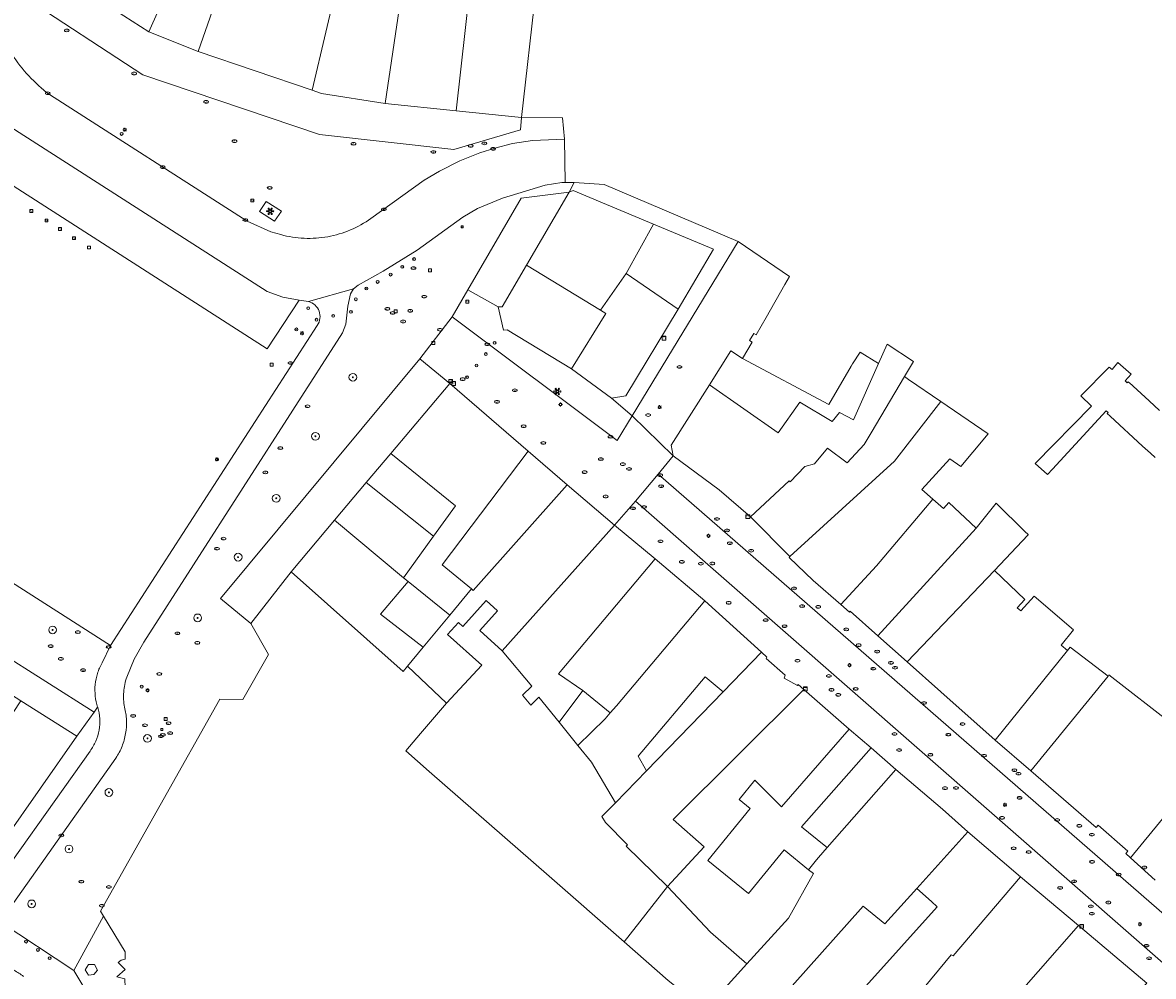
# Model space of a CAD drawing. Header units: metres. Extents: x 187916 to 189411, y 333285 to 334910.
# Tile 325 of 348: x 188938 to 189055, y 334299 to 334398. Entities that reach past the tile are written whole.
import ezdxf
from ezdxf.enums import TextEntityAlignment as Align

# ---------------------------------------------------------------- set-up
doc = ezdxf.new("R2010")
doc.units = ezdxf.units.M
for name, color, linetype, lineweight in [('B-WE-GR-BOOM-S', 253, 'Continuous', 15), ('B-WE-IE-KUNSTOBJECT-S', 253, 'Continuous', 15), ('B-WE-IE-MEUBILAIR-S', 253, 'Continuous', 15), ('B-WE-IE-TERREINAFSCHEIDING_KUNSTMATIG_HEKWERK-G', 253, 'IE-TERREINAFSCHEIDING_KUNSTMATIG-SO', 15), ('B-WE-OG-BEBOUWING-GV', 253, 'Continuous', 15), ('B-WE-OG-TERREIN_ERF-GV', 253, 'Continuous', 15), ('B-WE-VH-GESLOTENVERHARDING_BETON-GV', 253, 'Continuous', 15), ('B-WE-VH-OPENVERHARDING-GV', 253, 'Continuous', 15), ('B-WE-VH-OPENVERHARDING_BETONSTRAATSTEEN-GV', 253, 'Continuous', 15), ('B-WE-VH-OPENVERHARDING_SIERBESTRATING-GV', 253, 'Continuous', 15), ('B-WE-VH-OPENVERHARDING_STRAATBAKSTEEN-GV', 253, 'Continuous', 15)]:
    doc.layers.add(name, color=color, linetype=linetype, lineweight=lineweight)
doc.styles.add('NLCS-ISO', font='NLCS-ISO.ttf')
doc.linetypes.add('IE-TERREINAFSCHEIDING_KUNSTMATIG-SO', pattern='A,4,[82,NLCS.SHX,S=0.75,R=90,X=0,Y=0],4,-2', length=10)

# ---------------------------------------------------------------- blocks, each defined once
blk = doc.blocks.new('SIE-MEUBILAIR_BORD_LOCATIEPAAL-SO')
blk.add_lwpolyline([(-0.75, -0.75), (0.75, -0.75), (0.75, 0.75), (-0.75, 0.75)], close=True)
at = {"style": 'NLCS-ISO'}
blk.add_text('lp', height=0.75, dxfattribs=at).set_placement((0.01, 0.12), align=Align.MIDDLE_CENTER)
blk = doc.blocks.new('SIE-MEUBILAIR_BORD_VERKEER-SO')
blk.add_lwpolyline([(-0.5625, -0.5625), (0.5625, -0.5625), (0.5625, 0.5625), (-0.5625, 0.5625)], close=True)
at = {"style": 'NLCS-ISO'}
blk.add_text('vb', height=0.75, dxfattribs=at).set_placement((0, 0), align=Align.MIDDLE_CENTER)
blk = doc.blocks.new('SIE-MEUBILAIR_KAST_CAI-SO')
for points in [[(-1, 1), (1, 1), (1, 0.84), (-1, 0.84)], [(-1, 0.76), (1, 0.76), (1, -1), (-1, -1)]]:
    blk.add_lwpolyline(points, close=True)
at = {"style": 'NLCS-ISO'}
blk.add_text('cai', height=0.75, dxfattribs=at).set_placement((0, 0), align=Align.MIDDLE_CENTER)
blk = doc.blocks.new('SIE-MEUBILAIR_PAAL_LICHTMAST-SO')
for points in [[(-0.62, 0), (-1, 0)], [(-0.71, 0.71), (-0.44, 0.44)], [(0, 1), (0, 0.62)], [(0.44, 0.44), (0.71, 0.71)], [(1, 0), (0.62, 0)], [(-0.71, -0.71), (-0.44, -0.44)], [(0, -0.62), (0, -1)], [(0.44, -0.44), (0.71, -0.71)]]:
    blk.add_lwpolyline(points)
blk.add_circle((0, 0), 0.5)
blk = doc.blocks.new('SIE-MEUBILAIR_PAAL_AFSLUITPAAL-SO')
blk.add_circle((0, 0), 0.75)
at = {"style": 'NLCS-ISO'}
blk.add_text('af', height=0.75, dxfattribs=at).set_placement((0, 0.05), align=Align.MIDDLE_CENTER)
blk = doc.blocks.new('SIE-MEUBILAIR_PUT_BRANDKRAAN-SO')
blk.add_ellipse((0, 0), major_axis=(1.25, 0), ratio=0.54)
at = {"style": 'NLCS-ISO'}
blk.add_text('bk', height=0.75, dxfattribs=at).set_placement((0.03, 0), align=Align.MIDDLE_CENTER)
blk = doc.blocks.new('SIE-MEUBILAIR_PUT_KOLK-SO')
blk.add_ellipse((0, 0), major_axis=(1.25, 0), ratio=0.54)
at = {"style": 'NLCS-ISO'}
blk.add_text('klk', height=0.75, dxfattribs=at).set_placement((0.03, 0), align=Align.MIDDLE_CENTER)
blk = doc.blocks.new('SIE-MEUBILAIR_PUT_WATERLEIDINGPUT-SO')
blk.add_ellipse((0, 0), major_axis=(1.25, 0), ratio=0.54)
at = {"style": 'NLCS-ISO'}
blk.add_text('wl', height=0.75, dxfattribs=at).set_placement((-0.14, 0), align=Align.MIDDLE_CENTER)
blk = doc.blocks.new('SIE-MEUBILAIR_PUT_RIOOLPUT-SO')
blk.add_ellipse((0, 0), major_axis=(1.25, 0), ratio=0.54)
at = {"style": 'NLCS-ISO'}
blk.add_text('ri', height=0.75, dxfattribs=at).set_placement((-0.04, 0.07), align=Align.MIDDLE_CENTER)
blk = doc.blocks.new('SIE-MEUBILAIR_SENSOR_CAMERA-SO')
for p, q in [((1, 0.5), (-1, 0.5)), ((-1, 0.5), (-1, -1.125)), ((1, -1.125), (1, 0.5))]:
    blk.add_line(p, q)
for centre, start, end in [((-0.75, -1.0625), 36.8698976, 143.1301024), ((-0.75, -1.1875), 36.8698976, 143.1301024), ((-0.75, -1.3125), 36.8698976, 143.1301024), ((-0.25, -0.6875), 216.8698976, 323.1301024), ((-0.25, -0.8125), 216.8698976, 323.1301024), ((-0.25, -0.9375), 216.8698976, 323.1301024), ((0.25, -1.0625), 36.8698976, 143.1301024), ((0.25, -1.1875), 36.8698976, 143.1301024), ((0.25, -1.3125), 36.8698976, 143.1301024), ((0.75, -0.6875), 216.8698976, 323.1301024), ((0.75, -0.8125), 216.8698976, 323.1301024), ((0.75, -0.9375), 216.8698976, 323.1301024)]:
    blk.add_arc(centre, 0.3125, start, end)
at = {"style": 'NLCS-ISO'}
blk.add_text('cam', height=0.75, dxfattribs=at).set_placement((0, 0), align=Align.MIDDLE_CENTER)
blk = doc.blocks.new('SIE-KUNSTOBJECT-SO')
at = {"flags": 128}
blk.add_lwpolyline([(0.27, -0.73, 0.700208), (-0.27, -0.73), (-0.56, -1.53, -1), (-1.05, -1.25), (-0.5, -0.6, 0.700208), (-0.77, -0.13), (-1.6, -0.28, -1), (-1.6, 0.28), (-0.77, 0.13, 0.700208), (-0.5, 0.6), (-1.05, 1.25, -1), (-0.56, 1.53), (-0.27, 0.73, 0.700208), (0.27, 0.73), (0.56, 1.53, -1), (1.05, 1.25), (0.5, 0.6, 0.700208), (0.77, 0.13), (1.6, 0.28, -1), (1.6, -0.28), (0.77, -0.13, 0.700208), (0.5, -0.6), (1.05, -1.25, -1), (0.56, -1.53)], format="xyb", close=True, dxfattribs=at)
blk = doc.blocks.new('SGR-BOOM_GBKN-SO')
at = {"linetype": 'ByBlock', "lineweight": 18}
h = blk.add_hatch(color=0, dxfattribs=at)
h.dxf.hatch_style = 1
edge = h.paths.add_edge_path()
edge.add_arc((0, 0), 0.25, 0, 360)
at = {"color": 0, "linetype": 'ByBlock', "lineweight": 18}
for radius in [2, 0.25]:
    blk.add_circle((0, 0), radius, dxfattribs=at)
at = {"color": 0, "linetype": 'ByBlock', "lineweight": 18, "style": 'NLCS-ISO'}
blk.add_attdef('SOORT', (2.5, 0), '', height=1.5, dxfattribs=at)
blk = doc.blocks.new('DTM')
at = {"layer": 'B-WE-IE-TERREINAFSCHEIDING_KUNSTMATIG_HEKWERK-G', "ltscale": 0.2, "flags": 128}
blk.add_lwpolyline([(188993.274, 334325.249), (188995.229, 334322.83)], dxfattribs=at)
at = {"layer": 'B-WE-OG-BEBOUWING-GV', "ltscale": 0.2, "flags": 128}
for points in [[(188974.198, 334420.64), (188974.381, 334421.273), (188973.568, 334421.493), (188975.543, 334425.102), (188976.635, 334427.097), (188978.147, 334429.846), (188973.285, 334432.588), (188971.744, 334429.844), (188970.619, 334427.842), (188969.603, 334426.101), (188962.72, 334414.307), (188955.883, 334394.728), (188967.693, 334390.725), (188973.374, 334414.793), (188971.608, 334415.422)], [(188980.844, 334419.92), (188980.692, 334419.464), (188979.766, 334416.693), (188977.21, 334405.479), (188977.651, 334405.449), (188975.25, 334389.342), (188982.603, 334388.59), (188985.019, 334410.193), (188986.918, 334410.434), (188987.419, 334414.527), (188987.587, 334415.981), (188985.788, 334416.086), (188986.741, 334417.657), (188990.44, 334423.755), (188992.659, 334427.335), (188987.442, 334430.567), (188985.416, 334427.298)], [(188961.727, 334421.453), (188957.912, 334413.203), (188956.171, 334409.444), (188956.374, 334409.354), (188950.774, 334396.791), (188955.883, 334394.728), (188962.72, 334414.307), (188969.603, 334426.101), (188965.306, 334428.53), (188963.397, 334425.063)], [(188945.588, 334400.133), (188950.774, 334396.791), (188956.374, 334409.354), (188956.171, 334409.444), (188957.912, 334413.203), (188961.727, 334421.453), (188959.604, 334422.614), (188960.914, 334425.232), (188957.32, 334426.98), (188954.078, 334421.656), (188956.869, 334420.189), (188954.358, 334415.571)], [(188975.25, 334389.342), (188977.651, 334405.449), (188977.21, 334405.479), (188979.766, 334416.693), (188980.692, 334419.464), (188980.844, 334419.92), (188979.889, 334418.727), (188979.396, 334416.933), (188974.921, 334417.992), (188975.421, 334420.252), (188974.198, 334420.64), (188971.608, 334415.422), (188973.374, 334414.793), (188967.693, 334390.725), (188968.648, 334390.401)], [(188986.918, 334410.434), (188985.019, 334410.193), (188982.603, 334388.59), (188989.387, 334387.897), (188990.878, 334401.044), (188991.309, 334405.253), (188990.732, 334410.922)], [(189003.04, 334376.856), (188998.181, 334378.889), (188994.719, 334380.338), (188994.315, 334380.154), (188989.906, 334372.596), (188997.55, 334367.927), (189000.228, 334371.737)], [(188989.906, 334372.596), (188987.392, 334368.286), (188986.967, 334368.268), (188987.507, 334365.849), (188987.89, 334365.888), (188994.545, 334361.87), (188998.113, 334367.583), (188997.55, 334367.927)], [(188998.706, 334358.806), (189000.187, 334359.05), (189005.599, 334368.038), (189000.228, 334371.737), (188997.55, 334367.927), (188998.113, 334367.583), (188994.545, 334361.87)], [(189029.05, 334361.049), (189029.976, 334362.612), (189027.261, 334364.415), (189026.361, 334362.397), (189023.779, 334356.582), (189022.332, 334357.329), (189021.565, 334356.396), (189018.207, 334358.399), (189015.964, 334355.23), (189008.84, 334360.188), (189004.895, 334353.953), (189005.107, 334352.833), (189009.858, 334349.313), (189013.09, 334346.534), (189017.106, 334350.25), (189017.222, 334350.136), (189018.714, 334351.749), (189019.743, 334352.016), (189021.078, 334353.635), (189023.096, 334352.116), (189024.88, 334354.009), (189025.605, 334355.231)], [(189026.361, 334362.397), (189024.474, 334363.585), (189023.658, 334362.361), (189023.532, 334362.145), (189021.221, 334358.172), (189012.285, 334362.917), (189011.063, 334363.737), (189008.84, 334360.188), (189015.964, 334355.23), (189018.207, 334358.399), (189021.565, 334356.396), (189022.332, 334357.329), (189023.779, 334356.582)], [(189032.807, 334358.481), (189029.474, 334360.761), (189029.05, 334361.049), (189025.605, 334355.231), (189024.88, 334354.009), (189023.096, 334352.116), (189021.078, 334353.635), (189019.743, 334352.016), (189018.714, 334351.749), (189017.222, 334350.136), (189017.106, 334350.25), (189013.09, 334346.534), (189017.166, 334342.424), (189028.026, 334352.28)], [(188977.629, 334339.831), (188981.944, 334336.334), (188984.199, 334339.056), (188981.178, 334341.557), (188990.08, 334353.336), (188981.961, 334360.351), (188975.847, 334353.104), (188982.533, 334347.66), (188980.277, 334344.534), (188977.156, 334340.213)], [(189032.807, 334358.481), (189028.026, 334352.28), (189017.166, 334342.424), (189017.12, 334342.329), (189019.581, 334339.944), (189022.444, 334337.435), (189026.166, 334341.434), (189031.981, 334348.369), (189030.844, 334349.36), (189033.757, 334352.544), (189034.898, 334351.733), (189036.132, 334353.218), (189037.716, 334355.124)], [(188980.277, 334344.534), (188982.533, 334347.66), (188975.847, 334353.104), (188973.298, 334350.073)], [(188984.199, 334339.056), (188984.385, 334338.903), (188994.114, 334349.851), (188990.08, 334353.336), (188981.178, 334341.557)], [(188973.298, 334350.073), (188970.02, 334346.173), (188977.156, 334340.213), (188980.277, 334344.534)], [(188977.574, 334331.051), (188981.596, 334327.223), (188985.285, 334331.143), (188981.726, 334334.336), (188982.849, 334335.596), (188983.31, 334335.174), (188985.707, 334337.862), (188986.889, 334336.777), (188985.081, 334334.749), (188987.375, 334332.645), (188999.016, 334345.664), (188994.114, 334349.851), (188984.385, 334338.903), (188984.199, 334339.056), (188981.944, 334336.334), (188979.198, 334333.016)], [(189026.304, 334334.185), (189036.461, 334345.337), (189033.635, 334348.025), (189033.086, 334347.405), (189031.981, 334348.369), (189026.166, 334341.434), (189022.444, 334337.435), (189023.346, 334336.644), (189023.431, 334336.742)], [(189026.304, 334334.185), (189029.318, 334331.502), (189038.383, 334340.951), (189041.825, 334344.621), (189041.87, 334344.669), (189041.847, 334344.692), (189041.511, 334345.022), (189038.558, 334347.931), (189036.461, 334345.337)], [(188977.574, 334331.051), (188979.198, 334333.016), (188974.771, 334336.448), (188977.629, 334339.831), (188977.156, 334340.213), (188970.02, 334346.173), (188965.534, 334340.835), (188977.112, 334330.494)], [(188999.016, 334345.664), (188987.375, 334332.645), (188990.455, 334328.997), (188989.476, 334328.043), (188990.343, 334327.017), (188991.184, 334327.837), (188993.274, 334325.249), (188995.737, 334328.543), (188993.203, 334330.269), (189003.214, 334342.177)], [(188995.737, 334328.543), (188998.58, 334326.204), (188999.211, 334326.954), (189008.375, 334337.835), (189003.214, 334342.177), (188993.203, 334330.269)], [(189029.318, 334331.502), (189032.808, 334328.396), (189038.449, 334323.375), (189045.949, 334332.673), (189045.263, 334333.223), (189046.552, 334334.804), (189042.479, 334338.305), (189041.111, 334336.786), (189040.73, 334337.099), (189041.533, 334337.955), (189038.383, 334340.951)], [(188999.129, 334316.913), (189002.319, 334320.205), (189001.455, 334321.733), (189008.413, 334329.957), (189010.254, 334328.394), (189014.238, 334332.505), (189008.375, 334337.835), (188999.211, 334326.954), (188998.58, 334326.204), (188998.059, 334325.584), (188995.229, 334322.83), (188996.631, 334321.114)], [(189038.449, 334323.375), (189042.152, 334320.21), (189050.132, 334330.01), (189046.225, 334333.03), (189045.949, 334332.673)], [(189010.254, 334328.394), (189002.319, 334320.205), (188999.129, 334316.913), (188997.691, 334315.481), (188998.064, 334314.854), (189000.363, 334312.545), (189000.214, 334312.397), (189004.509, 334308.243), (189008.284, 334312.344), (189005.105, 334315.169), (189018.629, 334328.637), (189018.04, 334329.145), (189017.961, 334329.058), (189016.596, 334329.813), (189016.689, 334330.114), (189014.729, 334331.845), (189014.807, 334331.986), (189014.238, 334332.505)], [(189042.152, 334320.21), (189048.903, 334314.35), (189049.099, 334314.576), (189052.168, 334311.9), (189051.964, 334311.655), (189052.47, 334311.213), (189056.57, 334316.192), (189057.291, 334317.071), (189061.101, 334321.769), (189060.621, 334322.162), (189063.066, 334325.67), (189063.013, 334325.963), (189059.734, 334328.386), (189059.703, 334328.349), (189056.894, 334324.993), (189050.234, 334330.141), (189050.132, 334330.01)], [(189018.629, 334328.637), (189005.105, 334315.169), (189008.284, 334312.344), (189004.509, 334308.243), (189008.97, 334303.485), (189012.734, 334300.214), (189017.051, 334304.934), (189019.626, 334309.569), (189019.101, 334309.963), (189016.58, 334312.013), (189012.902, 334307.49), (189008.681, 334310.921), (189013.065, 334316.314), (189011.917, 334317.248), (189013.544, 334319.25), (189016.317, 334316.479), (189023.336, 334324.537)], [(188930.402, 334316.68), (188935.786, 334313.031), (188943.337, 334323.815), (188937.526, 334327.468), (188933.075, 334320.729)], [(189021.037, 334312.257), (189028.157, 334320.338), (189025.583, 334322.58), (189018.382, 334314.415), (189020.73, 334312.506)], [(189030.324, 334308.036), (189031.842, 334306.67), (189032.449, 334306.124), (189021.347, 334293.789), (189019.527, 334296.038), (189013.858, 334289.764), (189019.431, 334284.087), (189024.851, 334290.194), (189033.895, 334301.155), (189034.08, 334301.029), (189041.084, 334309.243), (189035.605, 334313.906)], [(189019.431, 334284.087), (189013.325, 334277.206), (189007.703, 334270.872), (189009.541, 334268.998), (189014.198, 334264.25), (189014.595, 334263.846), (189015.354, 334263.072), (189015.614, 334262.817), (189028.484, 334276.865), (189026.046, 334279.137), (189035.69, 334290.946), (189037.43, 334293.077), (189038.735, 334294.674), (189047.071, 334304.179), (189041.084, 334309.243), (189034.08, 334301.029), (189033.895, 334301.155), (189024.851, 334290.194)], [(189004.509, 334308.243), (188999.999, 334302.495), (189004.583, 334298.484), (189008.227, 334295.603), (189008.389, 334295.472), (189010.242, 334297.314), (189010.162, 334297.401), (189012.734, 334300.214), (189008.97, 334303.485)], [(189047.071, 334304.179), (189038.735, 334294.674), (189045.067, 334288.655), (189045.52, 334289.131), (189054.139, 334298.2)], [(188945.15, 334300.15), (188944.523, 334300.15), (188944.197, 334299.606), (188944.516, 334299.055), (188945.086, 334299.121), (188945.469, 334299.577)]]:
    blk.add_lwpolyline(points, close=True, dxfattribs=at)
for points in [[(189004.583, 334298.484), (188999.999, 334302.495), (188992.234, 334309.291), (188979.816, 334320.152), (188977.387, 334322.267), (188978.915, 334324.066), (188981.596, 334327.223), (188977.574, 334331.051), (188977.112, 334330.494), (188965.534, 334340.835), (188961.338, 334335.482), (188963.158, 334332.272), (188960.5, 334327.591), (188958.141, 334327.636), (188945.776, 334305.683), (188946.091, 334305.164), (188948.332, 334301.472), (188948.344, 334300.697), (188947.91, 334300.588), (188947.601, 334300.358), (188948.324, 334299.627), (188947.469, 334298.873)], [(189017.422, 334297.924), (189024.76, 334306.199), (189027.009, 334304.351), (189030.324, 334308.036), (189035.605, 334313.906), (189032.988, 334316.251), (189028.157, 334320.338), (189021.037, 334312.257), (189020.13, 334311.228), (189019.93, 334310.976), (189019.101, 334309.963), (189019.626, 334309.569), (189017.051, 334304.934), (189012.734, 334300.214), (189010.162, 334297.401)]]:
    blk.add_lwpolyline(points, dxfattribs=at)
at = {"layer": 'B-WE-OG-TERREIN_ERF-GV', "ltscale": 0.2, "flags": 128}
for points in [[(188977.629, 334339.831), (188974.771, 334336.448), (188979.198, 334333.016), (188981.944, 334336.334)], [(188995.229, 334322.83), (188993.274, 334325.249), (188991.184, 334327.837), (188990.343, 334327.017), (188989.476, 334328.043), (188990.455, 334328.997), (188987.375, 334332.645), (188985.081, 334334.749), (188986.889, 334336.777), (188985.707, 334337.862), (188983.31, 334335.174), (188982.849, 334335.596), (188981.726, 334334.336), (188985.285, 334331.143), (188981.596, 334327.223), (188978.915, 334324.066), (188977.387, 334322.267), (188979.816, 334320.152), (188992.234, 334309.291), (188999.999, 334302.495), (189004.509, 334308.243), (189000.214, 334312.397), (189000.363, 334312.545), (188998.064, 334314.854), (188997.691, 334315.481), (188999.129, 334316.913), (188996.631, 334321.114)], [(189002.319, 334320.205), (189010.254, 334328.394), (189008.413, 334329.957), (189001.455, 334321.733)], [(188993.274, 334325.249), (188995.229, 334322.83), (188998.059, 334325.584), (188998.58, 334326.204), (188995.737, 334328.543)], [(189021.037, 334312.257), (189020.73, 334312.506), (189018.382, 334314.415), (189025.583, 334322.58), (189023.336, 334324.537), (189016.317, 334316.479), (189013.544, 334319.25), (189011.917, 334317.248), (189013.065, 334316.314), (189008.681, 334310.921), (189012.902, 334307.49), (189016.58, 334312.013), (189019.101, 334309.963), (189019.93, 334310.976), (189020.13, 334311.228)], [(189019.527, 334296.038), (189021.347, 334293.789), (189032.449, 334306.124), (189031.842, 334306.67), (189030.324, 334308.036), (189027.009, 334304.351), (189024.76, 334306.199), (189017.422, 334297.924)], [(188946.253, 334294.112), (188948.343, 334297.761), (188948.282, 334298.649), (188947.469, 334298.873), (188948.324, 334299.627), (188947.601, 334300.358), (188947.91, 334300.588), (188948.344, 334300.697), (188948.332, 334301.472), (188946.091, 334305.164), (188942.993, 334299.539)], [(188944.197, 334299.606), (188944.523, 334300.15), (188945.15, 334300.15), (188945.469, 334299.577), (188945.086, 334299.121), (188944.516, 334299.055)]]:
    blk.add_lwpolyline(points, close=True, dxfattribs=at)
at = {"layer": 'B-WE-VH-GESLOTENVERHARDING_BETON-GV', "ltscale": 0.2, "flags": 128}
blk.add_lwpolyline([(188962.244, 334378.151), (188963.809, 334377.148), (188964.508, 334378.183), (188962.943, 334379.186)], close=True, dxfattribs=at)
at = {"layer": 'B-WE-VH-OPENVERHARDING-GV', "ltscale": 0.2, "flags": 128}
for points in [[(188938.354, 334392.205, -0.0412559), (188936.583, 334394.458)], [(188940.474, 334390.275, -0.0414829), (188938.354, 334392.205)], [(188973.786, 334377.44, -0.055528), (188971.655, 334376.244)], [(188966.874, 334375.384, -0.0554882), (188964.459, 334375.762)], [(188969.312, 334375.547, -0.0553453), (188966.874, 334375.384)], [(188971.655, 334376.244, -0.0559147), (188969.312, 334375.547)], [(188936.819, 334299.546, -0.0382457), (188937.811, 334298.916)]]:
    blk.add_lwpolyline(points, format="xyb", dxfattribs=at)
for points in [[(188932.774, 334389.23), (188963.052, 334369.889), (188964.663, 334369.289), (188966.352, 334368.972), (188967.323, 334368.833), (188971.993, 334370.147), (188972.47, 334370.52), (188975.059, 334371.975), (188978.557, 334374.16), (188983.299, 334377.568), (188984.811, 334378.466), (188987.4, 334379.554), (188991.818, 334380.896), (188993.555, 334381.167), (188993.899, 334381.159), (188993.823, 334385.662)], [(188964.459, 334375.762), (188963.409, 334376.046), (188960.95, 334377.153), (188940.474, 334390.275)], [(188993.823, 334385.662), (188990.525, 334385.521), (188988.457, 334385.188), (188986.612, 334384.725), (188985.049, 334384.229), (188982.998, 334383.4), (188980.871, 334382.349), (188979.285, 334381.421), (188973.786, 334377.44)], [(188959.675, 334264.249), (188961.386, 334264.687), (188962.815, 334265.052), (188945.911, 334293.587), (188946.253, 334294.112), (188942.993, 334299.539), (188935.375, 334304.554), (188934.7, 334303.598)]]:
    blk.add_lwpolyline(points, dxfattribs=at)
blk.add_lwpolyline([(189001.204, 334348.135), (189075.286, 334283.274), (189078.035, 334286.079), (189003.534, 334350.94)], close=True, dxfattribs=at)
at = {"layer": 'B-WE-VH-OPENVERHARDING_BETONSTRAATSTEEN-GV', "ltscale": 0.2, "flags": 128}
for points in [[(188948.484, 334329.916), (188949.276, 334331.767), (188950.246, 334333.531), (188970.844, 334365.606), (188971.19, 334366.478), (188971.388, 334368.351), (188971.662, 334369.64), (188971.993, 334370.147), (188967.323, 334368.833)], [(188968.23, 334366.365), (188946.813, 334333.2), (188945.933, 334331.4)], [(188945.474, 334326.808), (188945.478, 334326.797), (188945.482, 334326.785)], [(188944.688, 334322.265), (188932.906, 334305.661), (188932.529, 334305.129), (188934.7, 334303.598), (188935.375, 334304.554), (188947.363, 334321.537)]]:
    blk.add_lwpolyline(points, dxfattribs=at)
for points in [[(188967.323, 334368.833, -0.1209407), (188967.991, 334368.466)], [(188967.991, 334368.466, -0.1209946), (188968.415, 334367.834)], [(188968.501, 334367.077, -0.1192174), (188968.23, 334366.365)], [(188968.415, 334367.834, -0.1216137), (188968.501, 334367.077)], [(188945.933, 334331.4, 0.0515072), (188945.461, 334330.307)], [(188945.461, 334330.307, 0.051542), (188945.223, 334329.14)], [(188948.28, 334329.156, -0.0314333), (188948.484, 334329.916)], [(188945.223, 334329.14, 0.0512206), (188945.23, 334327.949)], [(188948.17, 334327.591, -0.0318053), (188948.175, 334328.377)], [(188948.175, 334328.377, -0.0320296), (188948.28, 334329.156)], [(188945.23, 334327.949, 0.0499812), (188945.474, 334326.808)], [(188948.265, 334326.81, -0.032004), (188948.17, 334327.591)], [(188945.482, 334326.785, -0.0580257), (188945.688, 334325.616)], [(188948.465, 334325.449, 0.0529466), (188948.265, 334326.81)], [(188945.688, 334325.616, -0.058276), (188945.619, 334324.431)], [(188948.376, 334324.077, 0.0517208), (188948.465, 334325.449)], [(188945.619, 334324.431, -0.0570765), (188945.28, 334323.294)], [(188948.003, 334322.754, 0.0520647), (188948.376, 334324.077)], [(188945.28, 334323.294, -0.0585111), (188944.688, 334322.265)], [(188947.363, 334321.537, 0.0530431), (188948.003, 334322.754)], [(188937.811, 334298.916, 0.0382457), (188936.819, 334299.546)]]:
    blk.add_lwpolyline(points, format="xyb", dxfattribs=at)
at = {"layer": 'B-WE-VH-OPENVERHARDING_SIERBESTRATING-GV', "ltscale": 0.2, "flags": 128}
for points in [[(188989.387, 334387.897), (188982.603, 334388.59), (188975.25, 334389.342), (188968.648, 334390.401), (188967.693, 334390.725), (188955.883, 334394.728), (188950.774, 334396.791), (188945.588, 334400.133), (188939.655, 334403.988), (188937.478, 334400.658), (188950.172, 334392.329), (188968.455, 334386.152), (188982.355, 334384.567), (188989.281, 334386.606)], [(189011.814, 334375.062), (188997.956, 334380.955), (188994.846, 334381.168), (188994.315, 334380.154), (188994.719, 334380.338), (188998.181, 334378.889), (189003.04, 334376.856), (189009.283, 334374.244), (189005.599, 334368.038), (189000.187, 334359.05), (188998.706, 334358.806), (189000.853, 334356.992)], [(188986.967, 334368.268), (188987.392, 334368.286), (188989.906, 334372.596), (188994.315, 334380.154), (188989.338, 334379.555), (188983.804, 334370.047)], [(188994.545, 334361.87), (188987.89, 334365.888), (188987.507, 334365.849), (188986.967, 334368.268), (188983.804, 334370.047), (188982.209, 334367.26), (188999.282, 334354.435), (189000.853, 334356.992), (188998.706, 334358.806)], [(188965.534, 334340.835), (188970.02, 334346.173), (188973.298, 334350.073), (188975.847, 334353.104), (188981.961, 334360.351), (188978.854, 334362.898), (188958.192, 334338.08), (188961.338, 334335.482)], [(188943.337, 334323.815), (188945.108, 334326.295), (188895.032, 334358.071), (188893.489, 334355.597), (188900.742, 334351.072), (188904.526, 334348.726), (188907.145, 334346.804), (188918.658, 334339.089), (188921.345, 334337.442), (188931.785, 334331.123), (188937.526, 334327.468)]]:
    blk.add_lwpolyline(points, close=True, dxfattribs=at)
for points in [[(188966.352, 334368.972), (188963.031, 334363.924), (188926.592, 334387.327), (188918.909, 334392.087), (188900.193, 334362.99), (188946.813, 334333.2), (188968.23, 334366.365)], [(188967.323, 334368.833), (188966.352, 334368.972)]]:
    blk.add_lwpolyline(points, dxfattribs=at)
for points in [[(188967.991, 334368.466, 0.1209407), (188967.323, 334368.833)], [(188968.415, 334367.834, 0.1209946), (188967.991, 334368.466)], [(188968.23, 334366.365, 0.1192174), (188968.501, 334367.077)], [(188968.501, 334367.077, 0.1216137), (188968.415, 334367.834)]]:
    blk.add_lwpolyline(points, format="xyb", dxfattribs=at)
at = {"layer": 'B-WE-VH-OPENVERHARDING_STRAATBAKSTEEN-GV', "ltscale": 0.2, "flags": 128}
for points in [[(188945.933, 334331.4), (188946.813, 334333.2), (188900.193, 334362.99), (188918.909, 334392.087), (188926.592, 334387.327), (188930.309, 334393.106), (188929.161, 334396.126), (188928.47, 334398.249), (188927.904, 334400.742), (188927.525, 334403.564), (188927.056, 334408.884), (188926.164, 334413.25), (188925.786, 334412.317), (188914.839, 334394.413), (188912.993, 334392.525), (188908.355, 334395.687)], [(188973.786, 334377.44), (188979.285, 334381.421), (188980.871, 334382.349), (188982.998, 334383.4), (188985.049, 334384.229), (188986.612, 334384.725), (188988.457, 334385.188), (188990.525, 334385.521), (188993.823, 334385.662), (188993.617, 334387.875), (188989.387, 334387.897), (188989.281, 334386.606), (188982.355, 334384.567), (188968.455, 334386.152), (188950.172, 334392.329), (188937.478, 334400.658)], [(188908.355, 334395.687), (188901.936, 334385.596), (188897.097, 334378.829), (188887.077, 334363.152), (188891.236, 334360.482), (188889.654, 334357.93), (188885.546, 334351.31), (188883.358, 334347.942), (188880.929, 334344.203), (188879.113, 334343.75), (188883.599, 334339.978), (188884.144, 334340.841), (188893.489, 334355.597), (188895.032, 334358.071), (188945.108, 334326.295), (188945.474, 334326.808)], [(188926.592, 334387.327), (188963.031, 334363.924), (188966.352, 334368.972), (188964.663, 334369.289), (188963.052, 334369.889), (188932.774, 334389.23)], [(188940.474, 334390.275), (188960.95, 334377.153), (188963.409, 334376.046), (188964.459, 334375.762)], [(188946.091, 334305.164), (188945.776, 334305.683), (188958.141, 334327.636), (188960.5, 334327.591), (188963.158, 334332.272), (188961.338, 334335.482), (188958.192, 334338.08), (188978.854, 334362.898), (188982.209, 334367.26), (188983.804, 334370.047), (188989.338, 334379.555), (188994.315, 334380.154), (188994.846, 334381.168), (188993.899, 334381.159), (188993.555, 334381.167), (188991.818, 334380.896), (188987.4, 334379.554), (188984.811, 334378.466), (188983.299, 334377.568), (188978.557, 334374.16), (188975.059, 334371.975), (188972.47, 334370.52), (188971.993, 334370.147), (188971.662, 334369.64), (188971.388, 334368.351), (188971.19, 334366.478), (188970.844, 334365.606), (188950.246, 334333.531), (188949.276, 334331.767), (188948.484, 334329.916)], [(189055.467, 334357.551), (189054.383, 334358.544), (189052.739, 334360.05), (189052.628, 334360.152), (189052.232, 334360.515), (189052.125, 334360.424), (189051.899, 334360.625), (189052.515, 334361.321), (189051.163, 334362.528), (189050.565, 334361.805), (189050.242, 334362.026), (189047.331, 334359.06), (189048.417, 334357.998), (189042.585, 334352.043), (189043.856, 334350.901), (189044.377, 334351.473), (189049.924, 334357.525), (189050.147, 334357.337), (189050.058, 334357.217), (189050.353, 334356.946), (189053.715, 334353.865), (189054.535, 334353.114), (189055.004, 334352.684)], [(189056.57, 334316.192), (189052.47, 334311.213), (189055.025, 334308.873)], [(189055.025, 334308.873), (189052.47, 334311.213), (189051.964, 334311.655), (189052.168, 334311.9), (189049.099, 334314.576), (189048.903, 334314.35), (189042.152, 334320.21), (189038.449, 334323.375), (189032.808, 334328.396), (189029.318, 334331.502), (189026.304, 334334.185), (189023.431, 334336.742), (189023.346, 334336.644), (189022.444, 334337.435), (189019.581, 334339.944), (189017.12, 334342.329), (189017.166, 334342.424), (189013.09, 334346.534), (189009.858, 334349.313), (189005.107, 334352.833), (189003.534, 334350.94), (189078.035, 334286.079)], [(189075.286, 334283.274), (189001.204, 334348.135), (188999.016, 334345.664), (189003.214, 334342.177), (189008.375, 334337.835), (189014.238, 334332.505), (189014.807, 334331.986), (189014.729, 334331.845), (189016.689, 334330.114), (189016.596, 334329.813), (189017.961, 334329.058), (189018.04, 334329.145), (189018.629, 334328.637), (189023.336, 334324.537), (189025.583, 334322.58), (189028.157, 334320.338), (189032.988, 334316.251), (189035.605, 334313.906), (189041.084, 334309.243), (189047.071, 334304.179), (189054.139, 334298.2)], [(188945.482, 334326.785), (188945.478, 334326.797), (188945.474, 334326.808), (188945.108, 334326.295), (188943.337, 334323.815), (188935.786, 334313.031), (188931.262, 334306.818)], [(188931.262, 334306.818), (188932.906, 334305.661), (188944.688, 334322.265)], [(188947.363, 334321.537), (188935.375, 334304.554), (188942.993, 334299.539), (188946.091, 334305.164)]]:
    blk.add_lwpolyline(points, dxfattribs=at)
for points in [[(188936.583, 334394.458, 0.0412559), (188938.354, 334392.205)], [(188938.354, 334392.205, 0.0414829), (188940.474, 334390.275)], [(188971.655, 334376.244, 0.055528), (188973.786, 334377.44)], [(188964.459, 334375.762, 0.0554882), (188966.874, 334375.384)], [(188966.874, 334375.384, 0.0553453), (188969.312, 334375.547)], [(188969.312, 334375.547, 0.0559147), (188971.655, 334376.244)], [(188945.461, 334330.307, -0.0515072), (188945.933, 334331.4)], [(188945.223, 334329.14, -0.051542), (188945.461, 334330.307)], [(188948.484, 334329.916, 0.0314333), (188948.28, 334329.156)], [(188945.23, 334327.949, -0.0512206), (188945.223, 334329.14)], [(188948.175, 334328.377, 0.0318053), (188948.17, 334327.591)], [(188948.28, 334329.156, 0.0320296), (188948.175, 334328.377)], [(188945.474, 334326.808, -0.0499812), (188945.23, 334327.949)], [(188948.17, 334327.591, 0.032004), (188948.265, 334326.81)], [(188945.688, 334325.616, 0.0580257), (188945.482, 334326.785)], [(188948.265, 334326.81, -0.0529466), (188948.465, 334325.449)], [(188945.619, 334324.431, 0.058276), (188945.688, 334325.616)], [(188948.465, 334325.449, -0.0517208), (188948.376, 334324.077)], [(188945.28, 334323.294, 0.0570765), (188945.619, 334324.431)], [(188948.376, 334324.077, -0.0520647), (188948.003, 334322.754)], [(188944.688, 334322.265, 0.0585111), (188945.28, 334323.294)], [(188948.003, 334322.754, -0.0530431), (188947.363, 334321.537)]]:
    blk.add_lwpolyline(points, format="xyb", dxfattribs=at)
for points in [[(188962.244, 334378.151), (188962.943, 334379.186), (188964.508, 334378.183), (188963.809, 334377.148)], [(189000.853, 334356.992), (189005.107, 334352.833), (189004.895, 334353.953), (189008.84, 334360.188), (189011.063, 334363.737), (189012.285, 334362.917), (189013.256, 334364.621), (189012.98, 334364.779), (189013.453, 334365.525), (189013.693, 334365.388), (189014.71, 334367.172), (189016.653, 334370.582), (189017.135, 334371.428), (189011.814, 334375.062)], [(188982.209, 334367.26), (188978.854, 334362.898), (188981.961, 334360.351), (188990.08, 334353.336), (188994.114, 334349.851), (188999.016, 334345.664), (189001.204, 334348.135), (189003.534, 334350.94), (189005.107, 334352.833), (189000.853, 334356.992), (188999.282, 334354.435)]]:
    blk.add_lwpolyline(points, close=True, dxfattribs=at)
at = {"layer": 'B-WE-GR-BOOM-S', "xscale": 0.2, "yscale": 0.2, "zscale": 0.2}
for p in [(188971.91, 334360.99), (188968.04, 334354.87), (188963.97, 334348.45), (188960.03, 334342.35), (188955.833, 334336.06), (188940.81, 334334.81), (188950.64, 334323.57), (188946.64, 334317.97), (188942.51, 334312.11), (188938.64, 334306.43)]:
    blk.add_blockref('SGR-BOOM_GBKN-SO', p, dxfattribs=at)
at = {"layer": 'B-WE-IE-KUNSTOBJECT-S', "xscale": 0.2, "yscale": 0.2, "zscale": 0.2}
for p in [(188963.342, 334378.187), (188993.088, 334359.512)]:
    blk.add_blockref('SIE-KUNSTOBJECT-SO', p, dxfattribs=at)
at = {"layer": 'B-WE-IE-MEUBILAIR-S', "xscale": 0.2, "yscale": 0.2, "zscale": 0.2}
for name, p in [('SIE-MEUBILAIR_PUT_WATERLEIDINGPUT-SO', (188942.278, 334396.917)), ('SIE-MEUBILAIR_PUT_WATERLEIDINGPUT-SO', (188949.264, 334392.46)), ('SIE-MEUBILAIR_PUT_KOLK-SO', (188940.311, 334390.407)), ('SIE-MEUBILAIR_PUT_WATERLEIDINGPUT-SO', (188956.71, 334389.519)), ('SIE-MEUBILAIR_PAAL_LICHTMAST-SO', (188948.295, 334386.635)), ('SIE-MEUBILAIR_PAAL_AFSLUITPAAL-SO', (188947.964, 334386.192)), ('SIE-MEUBILAIR_PUT_RIOOLPUT-SO', (188959.65, 334385.444)), ('SIE-MEUBILAIR_PUT_WATERLEIDINGPUT-SO', (188971.978, 334385.178)), ('SIE-MEUBILAIR_PUT_WATERLEIDINGPUT-SO', (188980.253, 334384.327)), ('SIE-MEUBILAIR_PUT_WATERLEIDINGPUT-SO', (188984.115, 334384.956)), ('SIE-MEUBILAIR_PUT_WATERLEIDINGPUT-SO', (188985.536, 334385.216)), ('SIE-MEUBILAIR_PUT_KOLK-SO', (188986.437, 334384.651)), ('SIE-MEUBILAIR_PUT_KOLK-SO', (188952.216, 334382.753)), ('SIE-MEUBILAIR_PUT_KOLK-SO', (188963.301, 334380.605)), ('SIE-MEUBILAIR_BORD_LOCATIEPAAL-SO', (188961.511, 334379.297)), ('SIE-MEUBILAIR_BORD_LOCATIEPAAL-SO', (188938.618, 334378.208)), ('SIE-MEUBILAIR_PUT_KOLK-SO', (188975.125, 334378.387)), ('SIE-MEUBILAIR_BORD_LOCATIEPAAL-SO', (188940.183, 334377.23)), ('SIE-MEUBILAIR_BORD_LOCATIEPAAL-SO', (188941.583, 334376.346)), ('SIE-MEUBILAIR_PUT_KOLK-SO', (188960.78, 334377.273)), ('SIE-MEUBILAIR_BORD_VERKEER-SO', (188983.241, 334376.571)), ('SIE-MEUBILAIR_BORD_LOCATIEPAAL-SO', (188943.039, 334375.401)), ('SIE-MEUBILAIR_BORD_LOCATIEPAAL-SO', (188944.584, 334374.428)), ('SIE-MEUBILAIR_PAAL_AFSLUITPAAL-SO', (188978.253, 334373.235)), ('SIE-MEUBILAIR_PAAL_AFSLUITPAAL-SO', (188975.826, 334371.621)), ('SIE-MEUBILAIR_PAAL_AFSLUITPAAL-SO', (188977.032, 334372.424)), ('SIE-MEUBILAIR_PUT_KOLK-SO', (188978.196, 334372.298)), ('SIE-MEUBILAIR_BORD_LOCATIEPAAL-SO', (188979.9, 334372.059)), ('SIE-MEUBILAIR_PAAL_AFSLUITPAAL-SO', (188974.481, 334370.863)), ('SIE-MEUBILAIR_PAAL_AFSLUITPAAL-SO', (188972.221, 334369.071)), ('SIE-MEUBILAIR_PAAL_AFSLUITPAAL-SO', (188973.312, 334370.187)), ('SIE-MEUBILAIR_PUT_BRANDKRAAN-SO', (188979.308, 334369.339)), ('SIE-MEUBILAIR_PAAL_AFSLUITPAAL-SO', (188967.288, 334368.14)), ('SIE-MEUBILAIR_PUT_BRANDKRAAN-SO', (188975.488, 334368.078)), ('SIE-MEUBILAIR_BORD_LOCATIEPAAL-SO', (188983.775, 334368.818)), ('SIE-MEUBILAIR_PAAL_AFSLUITPAAL-SO', (188968.146, 334366.945)), ('SIE-MEUBILAIR_PAAL_AFSLUITPAAL-SO', (188969.877, 334367.356)), ('SIE-MEUBILAIR_PAAL_AFSLUITPAAL-SO', (188971.71, 334367.767)), ('SIE-MEUBILAIR_PUT_WATERLEIDINGPUT-SO', (188976.036, 334367.65)), ('SIE-MEUBILAIR_BORD_LOCATIEPAAL-SO', (188976.351, 334367.827)), ('SIE-MEUBILAIR_PUT_WATERLEIDINGPUT-SO', (188977.125, 334366.764)), ('SIE-MEUBILAIR_PUT_BRANDKRAAN-SO', (188977.857, 334367.872)), ('SIE-MEUBILAIR_PAAL_AFSLUITPAAL-SO', (188966.058, 334365.942)), ('SIE-MEUBILAIR_PAAL_LICHTMAST-SO', (188966.646, 334365.562)), ('SIE-MEUBILAIR_PUT_RIOOLPUT-SO', (188980.934, 334365.913)), ('SIE-MEUBILAIR_BORD_LOCATIEPAAL-SO', (188980.241, 334364.537)), ('SIE-MEUBILAIR_PUT_WATERLEIDINGPUT-SO', (188985.844, 334364.405)), ('SIE-MEUBILAIR_PAAL_AFSLUITPAAL-SO', (188986.591, 334364.551)), ('SIE-MEUBILAIR_KAST_CAI-SO', (189004.145, 334365.044)), ('SIE-MEUBILAIR_PAAL_AFSLUITPAAL-SO', (188985.685, 334363.387)), ('SIE-MEUBILAIR_BORD_LOCATIEPAAL-SO', (188963.501, 334362.302)), ('SIE-MEUBILAIR_PUT_KOLK-SO', (188965.453, 334362.466)), ('SIE-MEUBILAIR_PAAL_AFSLUITPAAL-SO', (188984.723, 334362.208)), ('SIE-MEUBILAIR_PUT_KOLK-SO', (189005.749, 334362.056)), ('SIE-MEUBILAIR_PAAL_AFSLUITPAAL-SO', (188983.742, 334361.002)), ('SIE-MEUBILAIR_SENSOR_CAMERA-SO', (188982.036, 334360.66)), ('SIE-MEUBILAIR_KAST_CAI-SO', (188982.347, 334360.346)), ('SIE-MEUBILAIR_PUT_WATERLEIDINGPUT-SO', (188983.288, 334360.789)), ('SIE-MEUBILAIR_PUT_KOLK-SO', (188988.693, 334359.636)), ('SIE-MEUBILAIR_PUT_WATERLEIDINGPUT-SO', (188967.22, 334357.983)), ('SIE-MEUBILAIR_PUT_WATERLEIDINGPUT-SO', (188986.845, 334358.443)), ('SIE-MEUBILAIR_PAAL_LICHTMAST-SO', (188993.425, 334358.169)), ('SIE-MEUBILAIR_PAAL_LICHTMAST-SO', (189003.691, 334357.9)), ('SIE-MEUBILAIR_PUT_RIOOLPUT-SO', (189002.502, 334357.072)), ('SIE-MEUBILAIR_PUT_WATERLEIDINGPUT-SO', (188989.606, 334355.913)), ('SIE-MEUBILAIR_PUT_WATERLEIDINGPUT-SO', (188991.639, 334354.183)), ('SIE-MEUBILAIR_PUT_WATERLEIDINGPUT-SO', (188998.597, 334354.822)), ('SIE-MEUBILAIR_PUT_WATERLEIDINGPUT-SO', (188964.4, 334353.65)), ('SIE-MEUBILAIR_PAAL_LICHTMAST-SO', (188957.834, 334352.478)), ('SIE-MEUBILAIR_BORD_VERKEER-SO', (188957.834, 334352.478)), ('SIE-MEUBILAIR_PUT_KOLK-SO', (188997.6, 334352.51)), ('SIE-MEUBILAIR_PUT_RIOOLPUT-SO', (188999.877, 334351.983)), ('SIE-MEUBILAIR_PUT_WATERLEIDINGPUT-SO', (188962.854, 334351.124)), ('SIE-MEUBILAIR_PUT_WATERLEIDINGPUT-SO', (188995.915, 334351.153)), ('SIE-MEUBILAIR_PUT_RIOOLPUT-SO', (189000.523, 334351.49)), ('SIE-MEUBILAIR_PUT_WATERLEIDINGPUT-SO', (189003.738, 334350.842)), ('SIE-MEUBILAIR_PUT_KOLK-SO', (189003.845, 334349.7)), ('SIE-MEUBILAIR_PUT_WATERLEIDINGPUT-SO', (188998.097, 334348.632)), ('SIE-MEUBILAIR_PUT_WATERLEIDINGPUT-SO', (189000.937, 334347.407)), ('SIE-MEUBILAIR_PUT_KOLK-SO', (189002.067, 334347.548)), ('SIE-MEUBILAIR_PUT_WATERLEIDINGPUT-SO', (189009.624, 334346.304)), ('SIE-MEUBILAIR_KAST_CAI-SO', (189012.827, 334346.547)), ('SIE-MEUBILAIR_PAAL_LICHTMAST-SO', (189008.755, 334344.554)), ('SIE-MEUBILAIR_PUT_WATERLEIDINGPUT-SO', (189010.672, 334345.116)), ('SIE-MEUBILAIR_PUT_WATERLEIDINGPUT-SO', (188958.519, 334344.273)), ('SIE-MEUBILAIR_PUT_WATERLEIDINGPUT-SO', (189003.783, 334343.99)), ('SIE-MEUBILAIR_PUT_KOLK-SO', (189010.964, 334343.794)), ('SIE-MEUBILAIR_PUT_WATERLEIDINGPUT-SO', (188957.832, 334343.226)), ('SIE-MEUBILAIR_PUT_WATERLEIDINGPUT-SO', (189013.171, 334343.018)), ('SIE-MEUBILAIR_PUT_WATERLEIDINGPUT-SO', (189005.989, 334341.867)), ('SIE-MEUBILAIR_PUT_WATERLEIDINGPUT-SO', (189007.953, 334341.671)), ('SIE-MEUBILAIR_PUT_KOLK-SO', (189009.151, 334341.692)), ('SIE-MEUBILAIR_PUT_WATERLEIDINGPUT-SO', (189017.613, 334339.112)), ('SIE-MEUBILAIR_PUT_WATERLEIDINGPUT-SO', (189010.838, 334337.617)), ('SIE-MEUBILAIR_PUT_KOLK-SO', (189018.457, 334337.278)), ('SIE-MEUBILAIR_PUT_WATERLEIDINGPUT-SO', (189020.118, 334337.202)), ('SIE-MEUBILAIR_PUT_WATERLEIDINGPUT-SO', (189014.677, 334335.826)), ('SIE-MEUBILAIR_PUT_KOLK-SO', (189016.629, 334335.191)), ('SIE-MEUBILAIR_PUT_WATERLEIDINGPUT-SO', (188943.428, 334334.587)), ('SIE-MEUBILAIR_PUT_WATERLEIDINGPUT-SO', (188953.74, 334334.455)), ('SIE-MEUBILAIR_PUT_WATERLEIDINGPUT-SO', (189023.018, 334334.862)), ('SIE-MEUBILAIR_PUT_WATERLEIDINGPUT-SO', (188940.618, 334333.125)), ('SIE-MEUBILAIR_PUT_KOLK-SO', (188946.619, 334333.038)), ('SIE-MEUBILAIR_PUT_WATERLEIDINGPUT-SO', (188955.803, 334333.47)), ('SIE-MEUBILAIR_PUT_WATERLEIDINGPUT-SO', (189024.303, 334333.231)), ('SIE-MEUBILAIR_PUT_WATERLEIDINGPUT-SO', (188941.664, 334331.815)), ('SIE-MEUBILAIR_PUT_WATERLEIDINGPUT-SO', (189017.972, 334331.618)), ('SIE-MEUBILAIR_PUT_WATERLEIDINGPUT-SO', (189026.22, 334332.569)), ('SIE-MEUBILAIR_PUT_BRANDKRAAN-SO', (188943.97, 334330.638)), ('SIE-MEUBILAIR_PAAL_LICHTMAST-SO', (189023.361, 334331.16)), ('SIE-MEUBILAIR_PUT_KOLK-SO', (189025.817, 334330.795)), ('SIE-MEUBILAIR_PUT_BRANDKRAAN-SO', (189027.649, 334331.402)), ('SIE-MEUBILAIR_PUT_BRANDKRAAN-SO', (189028.073, 334330.896)), ('SIE-MEUBILAIR_PUT_RIOOLPUT-SO', (188951.865, 334330.248)), ('SIE-MEUBILAIR_PUT_WATERLEIDINGPUT-SO', (189021.215, 334330.045)), ('SIE-MEUBILAIR_PAAL_AFSLUITPAAL-SO', (188950.045, 334328.934)), ('SIE-MEUBILAIR_PAAL_LICHTMAST-SO', (188950.633, 334328.554)), ('SIE-MEUBILAIR_KAST_CAI-SO', (189018.781, 334328.705)), ('SIE-MEUBILAIR_PUT_WATERLEIDINGPUT-SO', (189021.488, 334328.603)), ('SIE-MEUBILAIR_PUT_KOLK-SO', (189023.994, 334328.701)), ('SIE-MEUBILAIR_PUT_WATERLEIDINGPUT-SO', (189022.191, 334328.085)), ('SIE-MEUBILAIR_PUT_WATERLEIDINGPUT-SO', (189031.069, 334327.24)), ('SIE-MEUBILAIR_PUT_RIOOLPUT-SO', (188949.152, 334325.904)), ('SIE-MEUBILAIR_PUT_WATERLEIDINGPUT-SO', (188950.374, 334324.931)), ('SIE-MEUBILAIR_BORD_LOCATIEPAAL-SO', (188952.513, 334325.592)), ('SIE-MEUBILAIR_PUT_WATERLEIDINGPUT-SO', (188952.824, 334325.142)), ('SIE-MEUBILAIR_PUT_WATERLEIDINGPUT-SO', (189035.068, 334325.057)), ('SIE-MEUBILAIR_PUT_WATERLEIDINGPUT-SO', (188952.034, 334323.791)), ('SIE-MEUBILAIR_PUT_WATERLEIDINGPUT-SO', (188952.225, 334323.935)), ('SIE-MEUBILAIR_BORD_VERKEER-SO', (188952.126, 334324.487)), ('SIE-MEUBILAIR_PUT_WATERLEIDINGPUT-SO', (188952.983, 334324.118)), ('SIE-MEUBILAIR_PUT_WATERLEIDINGPUT-SO', (189028.018, 334324.034)), ('SIE-MEUBILAIR_PUT_KOLK-SO', (189033.592, 334323.956)), ('SIE-MEUBILAIR_PUT_WATERLEIDINGPUT-SO', (189028.491, 334322.363)), ('SIE-MEUBILAIR_PUT_KOLK-SO', (189031.737, 334321.876)), ('SIE-MEUBILAIR_PUT_WATERLEIDINGPUT-SO', (189037.283, 334321.783)), ('SIE-MEUBILAIR_PUT_WATERLEIDINGPUT-SO', (189040.439, 334320.276)), ('SIE-MEUBILAIR_PUT_WATERLEIDINGPUT-SO', (189040.859, 334319.92)), ('SIE-MEUBILAIR_PUT_WATERLEIDINGPUT-SO', (189033.249, 334318.414)), ('SIE-MEUBILAIR_PUT_WATERLEIDINGPUT-SO', (189034.383, 334318.437)), ('SIE-MEUBILAIR_PAAL_LICHTMAST-SO', (189039.461, 334316.694)), ('SIE-MEUBILAIR_PUT_KOLK-SO', (189040.972, 334317.417)), ('SIE-MEUBILAIR_PUT_KOLK-SO', (189039.151, 334315.34)), ('SIE-MEUBILAIR_PUT_WATERLEIDINGPUT-SO', (189044.861, 334315.125)), ('SIE-MEUBILAIR_PUT_WATERLEIDINGPUT-SO', (189047.153, 334314.516)), ('SIE-MEUBILAIR_PUT_KOLK-SO', (188941.722, 334313.525)), ('SIE-MEUBILAIR_PUT_WATERLEIDINGPUT-SO', (189048.46, 334313.6)), ('SIE-MEUBILAIR_PUT_WATERLEIDINGPUT-SO', (189040.361, 334312.186)), ('SIE-MEUBILAIR_PUT_WATERLEIDINGPUT-SO', (189041.911, 334311.798)), ('SIE-MEUBILAIR_PUT_KOLK-SO', (189048.474, 334310.787)), ('SIE-MEUBILAIR_PUT_WATERLEIDINGPUT-SO', (189051.23, 334309.464)), ('SIE-MEUBILAIR_PUT_KOLK-SO', (189053.904, 334310.2)), ('SIE-MEUBILAIR_PUT_WATERLEIDINGPUT-SO', (188943.786, 334308.731)), ('SIE-MEUBILAIR_PUT_WATERLEIDINGPUT-SO', (188946.638, 334308.181)), ('SIE-MEUBILAIR_PUT_KOLK-SO', (189046.626, 334308.761)), ('SIE-MEUBILAIR_PUT_WATERLEIDINGPUT-SO', (189045.173, 334308.087)), ('SIE-MEUBILAIR_PUT_WATERLEIDINGPUT-SO', (188945.907, 334306.235)), ('SIE-MEUBILAIR_PUT_WATERLEIDINGPUT-SO', (189048.352, 334306.17)), ('SIE-MEUBILAIR_PUT_RIOOLPUT-SO', (189050.172, 334306.569)), ('SIE-MEUBILAIR_PUT_WATERLEIDINGPUT-SO', (189048.455, 334305.414)), ('SIE-MEUBILAIR_KAST_CAI-SO', (189047.399, 334304.098)), ('SIE-MEUBILAIR_PAAL_LICHTMAST-SO', (189053.441, 334304.326)), ('SIE-MEUBILAIR_PAAL_AFSLUITPAAL-SO', (188938.056, 334302.522)), ('SIE-MEUBILAIR_PAAL_AFSLUITPAAL-SO', (188939.292, 334301.66)), ('SIE-MEUBILAIR_PUT_KOLK-SO', (189054.126, 334302.099)), ('SIE-MEUBILAIR_PAAL_AFSLUITPAAL-SO', (188940.508, 334300.8)), ('SIE-MEUBILAIR_PUT_WATERLEIDINGPUT-SO', (189054.388, 334300.792))]:
    blk.add_blockref(name, p, dxfattribs=at)

msp = doc.modelspace()

# ---------------------------------------------------------------- block references
msp.add_blockref('DTM', (0, 0))

doc.saveas('drawing.dxf')
